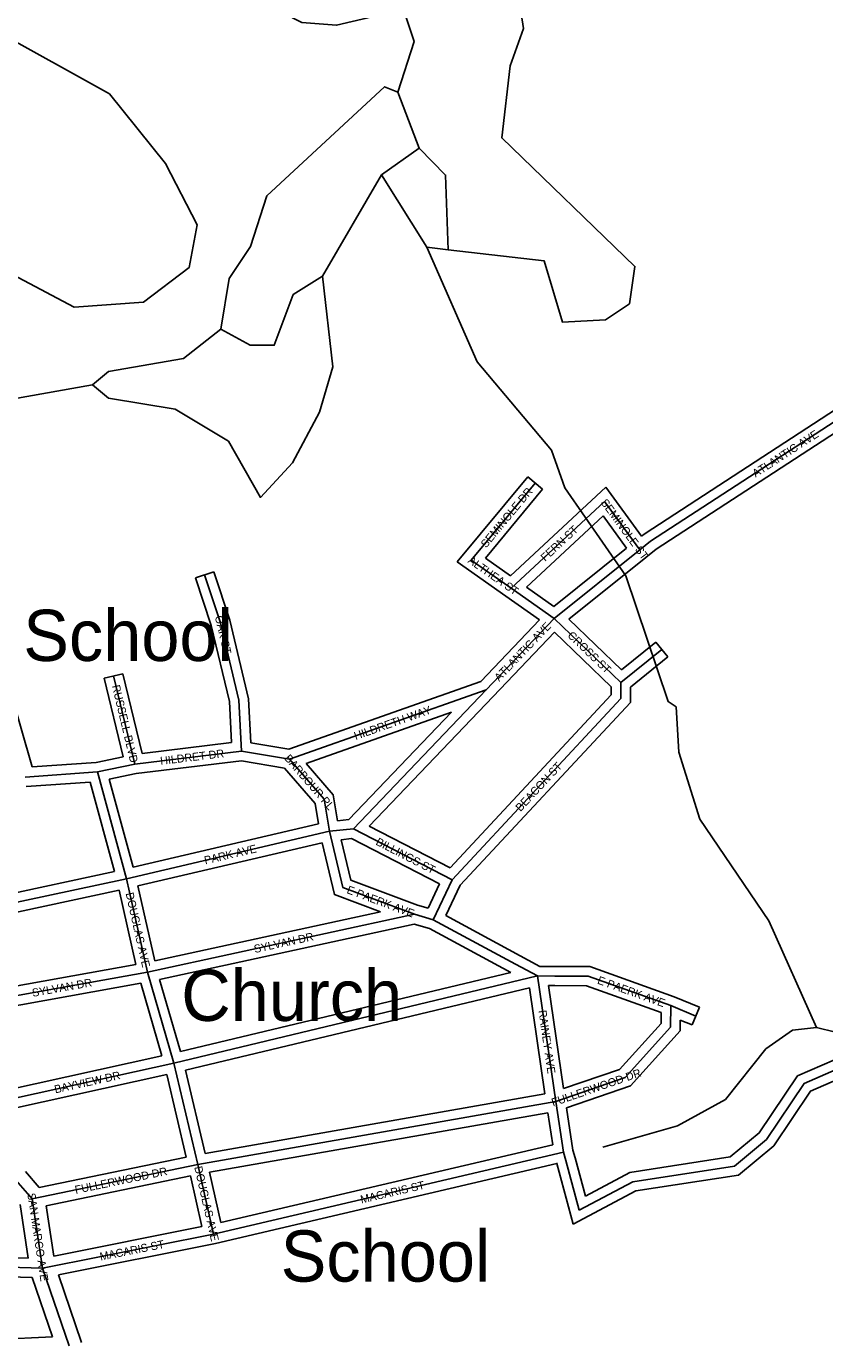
# Model space of a CAD drawing. Extents: x 418523 to 616617, y 1878279 to 2196743.
# Drawn here: x 554235 to 556728, y 2028596 to 2032705 of the extents above; entities that cross this region are included whole.
import ezdxf

# ---------------------------------------------------------------- set-up
doc = ezdxf.new("R2010")
doc.units = 0
for name, color, linetype in [('Level 22', 7, 'Continuous'), ('Level 23', 7, 'Continuous'), ('Level 31', 7, 'Continuous'), ('Level 32', 7, 'Continuous'), ('Level 34', 7, 'Continuous'), ('Level 5', 7, 'Continuous'), ('Level 57', 7, 'Continuous'), ('Level 7', 7, 'Continuous')]:
    doc.layers.add(name, color=color, linetype=linetype)

msp = doc.modelspace()

# ---------------------------------------------------------------- linework, layer by layer
at = {"layer": 'Level 22'}
for p, q in [((554253.154, 2029042.785), (554195.044, 2029109.497)), ((554285.818, 2028825.951), (554253.154, 2029042.785)), ((554368.47, 2028583.884), (554285.818, 2028825.951))]:
    msp.add_line(p, q, dxfattribs=at)
at = {"layer": 'Level 23'}
for p, q in [((554275.493, 2029078.039), (554232.339, 2029127.582)), ((554240.655, 2028857.221), (554215.336, 2029025.3)), ((554320.612, 2028863.512), (554296.86, 2029021.187)), ((554316.743, 2028611.587), (554253.49, 2028796.838)), ((554407.365, 2028593.763), (554335.16, 2028805.233))]:
    msp.add_line(p, q, dxfattribs=at)
at = {"layer": 'Level 31'}
for p, q in [((555823.773, 2031278.238), (555624.473, 2031037.677)), ((555749.056, 2030950.056), (556039.995, 2031220.913)), ((556039.995, 2031220.913), (556150.463, 2031069.326)), ((555883.44, 2030855.497), (556150.463, 2031069.326)), ((555624.473, 2031037.677), (555749.056, 2030950.056)), ((555749.056, 2030950.056), (555883.44, 2030855.497)), ((555671.2, 2030632.791), (555883.44, 2030855.497)), ((556091.354, 2030654.912), (555883.44, 2030855.497)), ((556091.354, 2030654.912), (556219.63, 2030758.569)), ((554573.432, 2030400.539), (554507.667, 2030676.015)), ((555056.934, 2030415.926), (555671.2, 2030632.791)), ((555256.563, 2030198.63), (555671.2, 2030632.791)), ((554573.432, 2030400.539), (554907.152, 2030441.433)), ((555056.934, 2030415.926), (554907.152, 2030441.433)), ((554456.776, 2030376.135), (554573.432, 2030400.539)), ((554231.475, 2030360.034), (554456.776, 2030376.135)), ((554547.41, 2030042.403), (554456.776, 2030376.135)), ((554547.41, 2030042.403), (555181.455, 2030190.837)), ((555181.455, 2030190.837), (555256.563, 2030198.63)), ((555564.705, 2030039.586), (555256.563, 2030198.63)), ((553972.04, 2029918.907), (554547.41, 2030042.403)), ((554613.447, 2029750.197), (554547.41, 2030042.403)), ((555505.75, 2029914.649), (555564.705, 2030039.586)), ((554613.447, 2029750.197), (555447.501, 2029931.537)), ((555505.75, 2029914.649), (555447.501, 2029931.537)), ((555762.309, 2029775.75), (555505.75, 2029914.649)), ((555830.641, 2029738.832), (555762.309, 2029775.75)), ((554062.855, 2029651.725), (554613.447, 2029750.197)), ((554695.985, 2029466.674), (554613.447, 2029750.197)), ((554695.985, 2029466.674), (555830.641, 2029738.832)), ((555887.862, 2029346.646), (555830.641, 2029738.832)), ((555885.767, 2029738.681), (555830.641, 2029738.832)), ((556247.006, 2029646.049), (556325.49, 2029613.468)), ((554137.081, 2029343.131), (554695.985, 2029466.674)), ((554770.195, 2029149.717), (554695.985, 2029466.674)), ((554770.195, 2029149.717), (555887.862, 2029346.646)), ((555912.458, 2029188.386), (555887.862, 2029346.646)), ((554253.154, 2029042.785), (554770.195, 2029149.717)), ((554819.652, 2028932.837), (554770.195, 2029149.717)), ((554819.652, 2028932.837), (555912.458, 2029188.386)), ((555912.458, 2029188.386), (555919.357, 2029162.911)), ((555919.357, 2029162.911), (555961.659, 2029007.309)), ((554285.818, 2028825.951), (554819.652, 2028932.837)), ((553952.54, 2028835.246), (554285.818, 2028825.951))]:
    msp.add_line(p, q, dxfattribs=at)
for points in [[(556150.463, 2031069.326), (556184.436, 2031096.509), (557007.69, 2031632.486)], [(554907.152, 2030441.433), (554899.036, 2030600.013), (554841.411, 2030841.646), (554791.772, 2030991.976)], [(555564.705, 2030039.586), (556091.217, 2030605.091), (556091.354, 2030654.912)], [(555181.455, 2030190.837), (555164.94, 2030290.89), (555056.934, 2030415.926)], [(555447.501, 2029931.537), (555222.791, 2030015.436), (555181.455, 2030190.837)], [(556247.006, 2029646.049), (555989.05, 2029738.398), (555885.767, 2029738.681)], [(555887.862, 2029346.646), (556104.773, 2029421.33), (556246.825, 2029579.135), (556247.006, 2029646.049)], [(557336.29, 2028609.191), (557436.835, 2028767.476), (557438.32, 2029317.694), (557388.419, 2029376.015), (556988.25, 2029368.735), (556796.823, 2029460.898), (556663.283, 2029403.076), (556546.216, 2029228.109), (556445.873, 2029145.104), (556128.914, 2029096.15), (555961.659, 2029007.309)]]:
    msp.add_lwpolyline(points, dxfattribs=at)
at = {"layer": 'Level 32'}
for p, q in [((555800.671, 2031297.377), (555580.659, 2031031.816)), ((555846.875, 2031259.098), (555800.671, 2031297.377)), ((555846.875, 2031259.098), (555668.289, 2031043.538)), ((555746.419, 2030988.588), (556044.315, 2031265.923)), ((556044.315, 2031265.923), (556156.226, 2031112.358)), ((555796.574, 2030953.302), (556035.675, 2031175.901)), ((556035.675, 2031175.901), (556109.335, 2031074.825)), ((555668.289, 2031043.537), (555746.419, 2030988.587)), ((555882.277, 2030892.999), (556109.335, 2031074.825)), ((555928.822, 2030853.401), (556169.216, 2031045.909)), ((554763.284, 2030982.57), (554820.26, 2031001.382)), ((555580.659, 2031031.816), (555731.798, 2030925.516)), ((555731.793, 2030925.52), (555837.708, 2030850.993)), ((555796.574, 2030953.302), (555882.277, 2030892.999)), ((555654.439, 2030658.688), (555837.707, 2030850.993)), ((556093.112, 2030694.903), (555928.822, 2030853.402)), ((555692.918, 2030612.093), (555884.335, 2030812.948)), ((556061.32, 2030642.201), (555884.335, 2030812.948)), ((556093.112, 2030694.902), (556200.774, 2030781.902)), ((556200.774, 2030781.902), (556238.486, 2030735.234)), ((556121.317, 2030640.551), (556238.486, 2030735.234)), ((554478.486, 2030669.048), (554536.848, 2030682.98)), ((554537.087, 2030423.585), (554478.486, 2030669.048)), ((554596.39, 2030433.576), (554536.848, 2030682.98)), ((555054.292, 2030446.807), (555654.439, 2030658.688)), ((554253.612, 2030391.692), (554186.865, 2030624.626)), ((555305.948, 2030206.901), (555692.896, 2030612.071)), ((555108.374, 2030402.271), (555562.772, 2030562.695)), ((555242.49, 2030227.331), (555562.772, 2030562.695)), ((554596.389, 2030433.576), (554875.762, 2030467.811)), ((555054.293, 2030446.808), (554935.886, 2030466.972)), ((554452.618, 2030405.913), (554537.087, 2030423.585)), ((554253.612, 2030391.692), (554452.618, 2030405.913)), ((554578.338, 2030370.914), (554906.445, 2030411.121)), ((555041.275, 2030388.158), (554906.444, 2030411.12)), ((554234.11, 2030330.144), (554434.294, 2030344.45)), ((554510.162, 2030065.091), (554434.295, 2030344.45)), ((554494.07, 2030353.286), (554578.338, 2030370.914)), ((554568.772, 2030078.215), (554494.07, 2030353.286)), ((555206.456, 2030223.591), (555242.49, 2030227.331)), ((554568.772, 2030078.215), (555147.284, 2030213.648)), ((555558.25, 2030076.679), (555305.948, 2030206.901)), ((554583.236, 2030019.977), (555159.127, 2030154.796)), ((555218.48, 2030164.516), (555250.757, 2030167.865)), ((555525.218, 2030026.206), (555250.757, 2030167.864)), ((554003.678, 2029956.381), (554510.162, 2030065.091)), ((554636.151, 2029785.834), (554583.236, 2030019.978)), ((555489.535, 2029950.585), (555525.218, 2030026.206)), ((555544.996, 2029927.516), (555589.845, 2030022.56)), ((554021.137, 2029898.761), (554524.69, 2030006.841)), ((554577.266, 2029774.201), (554524.69, 2030006.841)), ((554636.151, 2029785.834), (555341.33, 2029939.155)), ((555489.535, 2029950.585), (555456.939, 2029960.036)), ((554651.24, 2029727.711), (555446.448, 2029900.606)), ((555494.301, 2029886.731), (555446.448, 2029900.606)), ((555838.139, 2029768.811), (555544.995, 2029927.516)), ((555748.026, 2029749.367), (555494.301, 2029886.731)), ((554092.918, 2029687.577), (554577.266, 2029774.201)), ((554716.798, 2029502.516), (554651.24, 2029727.711)), ((554716.798, 2029502.516), (555747.385, 2029749.713)), ((555747.385, 2029749.713), (555748.049, 2029749.355)), ((554106.598, 2029629.071), (554592.181, 2029715.916)), ((554658.225, 2029489.051), (554592.181, 2029715.916)), ((554732, 2029444.459), (555805.698, 2029701.996)), ((555853.971, 2029371.138), (555805.698, 2029701.997)), ((555912.322, 2029386.796), (555865.35, 2029708.736)), ((555885.685, 2029708.681), (555865.35, 2029708.736)), ((556257.82, 2029674.041), (556336.992, 2029641.176)), ((556276.886, 2029601.161), (556313.988, 2029585.76)), ((556336.992, 2029641.176), (556313.988, 2029585.76)), ((554163.606, 2029379.718), (554658.226, 2029489.051)), ((554792.937, 2029184.186), (554732, 2029444.46)), ((554188.81, 2029323.84), (554673.53, 2029430.985)), ((554733.965, 2029172.859), (554673.53, 2029430.984)), ((554792.937, 2029184.186), (555853.97, 2029371.136)), ((555941.849, 2029194.629), (555921.362, 2029326.45)), ((554806.456, 2029125.643), (555862.92, 2029311.788)), ((555878.541, 2029211.264), (555862.919, 2029311.788)), ((554842.196, 2028968.918), (555878.542, 2029211.264)), ((555941.849, 2029194.629), (555948.315, 2029170.752)), ((554275.493, 2029078.04), (554733.965, 2029172.859)), ((554826.015, 2028903.514), (555891.075, 2029152.575)), ((555891.075, 2029152.575), (555890.4, 2029155.067)), ((555891.078, 2029152.576), (555942.561, 2028963.196)), ((555948.308, 2029170.78), (555980.755, 2029051.422)), ((554296.86, 2029021.187), (554747.482, 2029114.383)), ((554783.553, 2028956.204), (554747.481, 2029114.383)), ((554842.196, 2028968.918), (554806.457, 2029125.643)), ((554320.612, 2028863.512), (554783.553, 2028956.204)), ((554335.16, 2028805.233), (554826.015, 2028903.514)), ((553976.175, 2028864.597), (554240.655, 2028857.221)), ((553991.095, 2028804.158), (554253.49, 2028796.839)), ((554041.573, 2028599.209), (554316.743, 2028611.587))]:
    msp.add_line(p, q, dxfattribs=at)
for points in [[(556156.226, 2031112.359), (556166.839, 2031120.851), (556991.321, 2031657.627)], [(556169.205, 2031045.901), (556202.034, 2031072.166), (557024.058, 2031607.343)], [(554935.885, 2030466.971), (554928.857, 2030604.296), (554870.299, 2030849.844), (554820.26, 2031001.382)], [(554875.763, 2030467.811), (554869.215, 2030595.731), (554812.525, 2030833.447), (554763.284, 2030982.57)], [(555558.25, 2030076.678), (556061.249, 2030616.93), (556061.32, 2030642.202)], [(555589.845, 2030022.56), (556121.186, 2030593.251), (556121.316, 2030640.551)], [(555147.284, 2030213.648), (555136.715, 2030277.671), (555041.276, 2030388.159)], [(555206.456, 2030223.591), (555193.165, 2030304.109), (555108.373, 2030402.27)], [(555341.33, 2029939.155), (555197.27, 2029992.941), (555159.126, 2030154.796)], [(555456.939, 2029960.036), (555248.312, 2030037.931), (555218.481, 2030164.516)], [(556257.821, 2029674.041), (555994.298, 2029768.384), (555838.139, 2029768.811)], [(556216.949, 2029624.944), (555983.802, 2029708.411), (555885.685, 2029708.681)], [(555912.322, 2029386.797), (556087.668, 2029447.17), (556216.855, 2029590.684), (556216.95, 2029624.944)], [(555921.362, 2029326.45), (556121.878, 2029395.491), (556276.794, 2029567.586), (556276.885, 2029601.161)], [(557372.394, 2028610.073), (557466.813, 2028758.716), (557468.35, 2029328.742), (557402.017, 2029406.268), (556994.837, 2029398.861), (556797.484, 2029493.876), (556643.259, 2029427.098), (556523.717, 2029248.433), (556433.122, 2029173.491), (556119.32, 2029125.024), (555980.755, 2029051.422)], [(557317.797, 2028636.028), (557406.858, 2028776.236), (557408.289, 2029306.646), (557374.82, 2029345.761), (556981.664, 2029338.609), (556796.161, 2029427.92), (556683.307, 2029379.054), (556568.715, 2029207.785), (556458.625, 2029116.717), (556138.506, 2029067.275), (555942.561, 2028963.196)]]:
    msp.add_lwpolyline(points, dxfattribs=at)
at = {"layer": 'Level 5'}
for p, q in [((555461.153, 2032324.1), (555395.049, 2032499.363)), ((555344.182, 2032241.096), (555461.153, 2032324.1)), ((555159.773, 2031924.906), (555344.182, 2032241.096)), ((555485.19, 2032015.552), (555344.182, 2032241.096)), ((555551.841, 2032007.023), (555485.19, 2032015.552)), ((554441.732, 2031585.431), (554024.694, 2031511.784)), ((557119.252, 2029476.003), (556702.761, 2029577.381))]:
    msp.add_line(p, q, dxfattribs=at)
for points in [[(555395.049, 2032499.363), (555445.557, 2032657.587), (555412.545, 2032757.719), (555203.97, 2032708.386), (555095.628, 2032717.084), (554979.114, 2032775.804), (554946.46, 2032992.679), (554813.335, 2033068.129), (554621.8, 2033127.108), (554555.267, 2033177.319), (554572.564, 2033369.023), (554714.605, 2033468.597), (555064.605, 2033434.111)], [(555551.841, 2032007.023), (555851.859, 2031972.696), (555909.593, 2031780.762), (556043.006, 2031788.674), (556118.197, 2031838.436), (556135.225, 2031955.109), (555719.709, 2032356.593), (555745.445, 2032581.579), (555787.515, 2032698.161), (555771.172, 2032806.594), (555379.72, 2032916.242)], [(554842.439, 2031759.219), (554867.966, 2031917.513), (554934.986, 2032017.356), (554985.525, 2032175.581), (555353.407, 2032516.162), (555395.049, 2032499.363)], [(555551.841, 2032007.023), (555544.256, 2032240.438), (555461.153, 2032324.1)], [(555916.263, 2031263.881), (555874.94, 2031380.722), (555642.4, 2031656.566), (555485.19, 2032015.552)], [(554842.439, 2031759.219), (554933.972, 2031708.909), (555009.004, 2031708.65), (555067.882, 2031866.844), (555159.773, 2031924.906)], [(554441.732, 2031585.431), (554491.883, 2031626.952), (554725.438, 2031667.886), (554842.439, 2031759.219)], [(556034.652, 2029204.404), (556268.256, 2029270.348), (556418.608, 2029353.222), (556544.148, 2029511.217), (556627.7, 2029569.31), (556702.761, 2029577.381)]]:
    msp.add_lwpolyline(points, dxfattribs=at)
at = {"layer": 'Level 7'}
for points in [[(554024.694, 2031511.784), (553958.191, 2031570.335), (553809.053, 2031854.26), (553817.88, 2032012.613), (553868.06, 2032062.475), (554051.266, 2032003.526), (554384.167, 2031827.386), (554600.981, 2031843.368), (554743.023, 2031951.282), (554768.491, 2032084.566), (554669.075, 2032276.629), (554494.698, 2032493.932), (553437.872, 2033080.913), (553371.599, 2033214.526), (553306.09, 2033581.523), (553315.793, 2034006.643), (553374.443, 2034089.806), (553516.614, 2034231.071), (553683.636, 2034322.245), (553658.984, 2034439.017), (553443.551, 2034839.884), (553344.265, 2035073.628), (553361.493, 2035240.292), (553403.432, 2035323.525)], [(554441.732, 2031585.431), (554491.625, 2031543.591), (554699.94, 2031509.591), (554866.335, 2031409.001), (554965.781, 2031233.609), (555066.181, 2031341.652), (555150.07, 2031499.786), (555192.209, 2031641.371), (555159.773, 2031924.906)], [(556702.761, 2029577.381), (556553.781, 2029911.326), (556338.05, 2030228.801), (556272.045, 2030437.436), (556264.173, 2030579.188), (556239.222, 2030595.929), (556107.082, 2030988.156), (555916.263, 2031263.881)]]:
    msp.add_lwpolyline(points, dxfattribs=at)

# ---------------------------------------------------------------- texts
at = {"layer": 'Level 34'}
for s, height, rotation, p in [('ATLANTIC AVE', 25, 33.065275, (556512.215, 2031294.996)), ('SEMINOLE DR', 25, 50.358181, (555670.752, 2031073.95)), ('SEMINOLE ST', 25, 306.081706, (556026.974, 2031217.558)), ('FERN ST', 25, 42.952039, (555855.323, 2031031.911)), ('ALTHEA ST', 25, 324.879517, (555611.561, 2031031.478)), ('OAK ST', 25, 283.4124, (554823.186, 2030861.112)), ('ATLANTIC AVE', 25, 46.377425, (555711.728, 2030657.202)), ('CROSS ST', 25, 316.026858, (555922.957, 2030800.007)), ('RUSSELL BLVD', 25, 283.426214, (554502.281, 2030644.742)), ('HILDRETH WAY', 25, 19.444864, (555263.536, 2030475.612)), ('HILDRET DR', 25, 6.985614, (554654.589, 2030397.891)), ('BARBOUR PL', 25, 310.819589, (555039.095, 2030417.458)), ('BEACON ST', 25, 47.044069, (555778.195, 2030250.545)), ('PARK AVE', 25, 13.175358, (554793.68, 2030087.22)), ('BILLINGS ST', 25, 332.699319, (555323.875, 2030149.822)), ('E PAERK AVE', 24.99916, 339.525325, (555233.406, 2029998.133)), ('DOUGLAS AVE', 25, 282.733808, (554544.91, 2029996.769)), ('SYLVAN DR', 25, 12.265694, (554948.646, 2029810.286)), ('SYLVAN DR', 25, 10.139358, (554255.245, 2029673.436)), ('E PAERK AVE', 25, 340.301681, (556015.96, 2029715.489)), ('RAINEY AVE', 25, 278.299978, (555833.855, 2029630.227)), ('BAYVIEW DR', 25, 12.463872, (554325.586, 2029371.999)), ('FULLERWOOD DR', 25, 18.998056, (555879.776, 2029330.646)), ('FULLERWOOD DR', 24.99916, 11.684308, (554389.299, 2029058.181)), ('DOUGLAS AVE', 25, 282.845211, (554759.208, 2029141.677)), ('MACARIS ST', 25, 13.161236, (555281.494, 2029028.002)), ('SAN MARCO AVE', 25, 278.565458, (554238.055, 2029059.11)), ('MACARIS ST', 25, 11.321586, (554467.17, 2028849.516))]:
    msp.add_text(s, height=height, rotation=rotation, dxfattribs=at).set_placement(p)
at = {"layer": 'Level 57'}
for s, p in [('School', (554225.407, 2030722.668)), ('Church', (554718.771, 2029598.396)), ('School', (555029.117, 2028784.122))]:
    msp.add_text(s, height=160, dxfattribs=at).set_placement(p)

doc.saveas('drawing.dxf')
